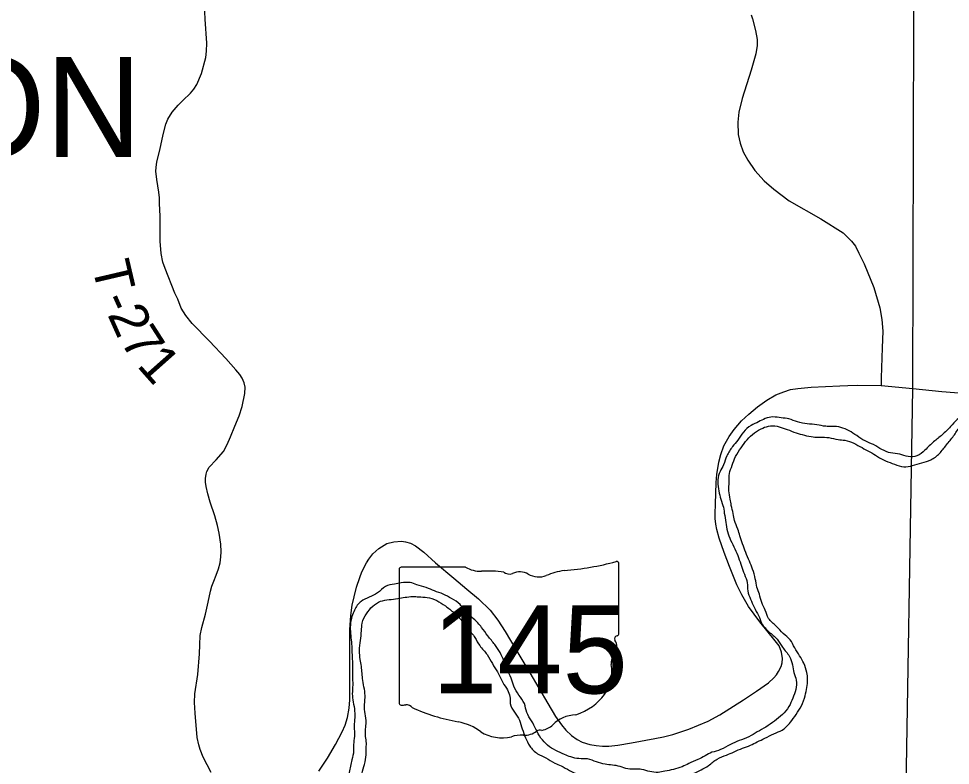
# Model space of a CAD drawing. Extents: x -10 to 158, y 8 to 33.
# Drawn here: x 129.139 to 130.537, y 29.272 to 30.392 of the extents above; entities that cross this region are included whole.
import ezdxf

# ---------------------------------------------------------------- set-up
doc = ezdxf.new("R2010")
doc.units = 0
for name, color, linetype in [('GM_X_Major_River', 7, 'Continuous'), ('GM_X_State_Location', 7, 'Continuous'), ('GM_X_State_Route', 7, 'Continuous'), ('GM_X_State_Shield', 7, 'Continuous'), ('GM_X_Township_Road', 7, 'Continuous'), ('GM_X_Township_Road_Text', 7, 'Continuous'), ('GM_X_Township_Text', 7, 'Continuous')]:
    doc.layers.add(name, color=color, linetype=linetype)

msp = doc.modelspace()

# ---------------------------------------------------------------- linework, layer by layer
at = {"layer": 'GM_X_Major_River'}
for points in [[(130.7894, 30.035), (130.7999, 30.0231), (130.8103, 30.0107), (130.817, 29.9979), (130.8191, 29.9843), (130.8178, 29.9721), (130.8143, 29.9595), (130.8073, 29.9468), (130.7973, 29.9338), (130.7853, 29.9225), (130.7723, 29.9098), (130.7592, 29.8982), (130.7495, 29.8896), (130.7379, 29.8792), (130.7263, 29.8676), (130.7144, 29.8575), (130.7012, 29.8493), (130.6881, 29.8407), (130.675, 29.8329), (130.6626, 29.8274), (130.6501, 29.8222), (130.6373, 29.8201), (130.6226, 29.8153), (130.6097, 29.8124), (130.598, 29.8103), (130.5855, 29.8082), (130.5727, 29.8049), (130.561, 29.7998), (130.5475, 29.7908), (130.5371, 29.78), (130.5248, 29.7676), (130.512, 29.7571), (130.499, 29.7448), (130.487, 29.7362), (130.4737, 29.7352), (130.4612, 29.7384), (130.4475, 29.7405), (130.4345, 29.7455), (130.4218, 29.7529), (130.4092, 29.7584), (130.3966, 29.7665), (130.3851, 29.7736), (130.3728, 29.7787), (130.3595, 29.7803), (130.35, 29.7805), (130.3367, 29.7826), (130.3223, 29.7842), (130.3078, 29.787), (130.2949, 29.7914), (130.2831, 29.7931), (130.2709, 29.7944), (130.2592, 29.7919), (130.2494, 29.7872), (130.2381, 29.7816), (130.2265, 29.7716), (130.218, 29.7596), (130.2102, 29.75), (130.2017, 29.7362), (130.1967, 29.7228), (130.1915, 29.7125), (130.1883, 29.7003), (130.189, 29.6866), (130.1918, 29.6741), (130.1958, 29.6617), (130.1979, 29.6503), (130.2004, 29.6363), (130.2026, 29.6227), (130.2074, 29.6094), (130.2137, 29.5966), (130.2192, 29.5834), (130.2236, 29.5706), (130.228, 29.5585), (130.2324, 29.5457), (130.233, 29.5335), (130.2374, 29.5211), (130.2425, 29.509), (130.2492, 29.4966), (130.2543, 29.4845), (130.2648, 29.4722), (130.2771, 29.461), (130.2853, 29.449), (130.2957, 29.4351), (130.3001, 29.4227), (130.3022, 29.4109), (130.3059, 29.3996), (130.305, 29.3855), (130.3006, 29.3725), (130.2948, 29.3599), (130.2851, 29.348), (130.2732, 29.3383), (130.2604, 29.3293), (130.2473, 29.3219), (130.2349, 29.3148), (130.2202, 29.3089), (130.207, 29.3029), (130.1923, 29.2955), (130.1791, 29.2914)], [(130.2125, 29.292), (130.2253, 29.2976), (130.237, 29.3019), (130.2472, 29.307), (130.2588, 29.3126), (130.2724, 29.3193), (130.2848, 29.3248), (130.2971, 29.3364), (130.3056, 29.3483), (130.3137, 29.361), (130.3192, 29.3763), (130.3216, 29.3885), (130.3229, 29.401), (130.3216, 29.4113), (130.3172, 29.4249), (130.3109, 29.4361), (130.3035, 29.4482), (130.2965, 29.4602), (130.2864, 29.4695), (130.2756, 29.4807), (130.2644, 29.4923), (130.2593, 29.5044), (130.2541, 29.5161), (130.2505, 29.5285), (130.2469, 29.5391), (130.2444, 29.5516), (130.2404, 29.5663), (130.2356, 29.578), (130.2301, 29.5912), (130.2253, 29.6041), (130.2213, 29.6161), (130.2181, 29.6263), (130.2133, 29.6392), (130.2112, 29.6494), (130.2084, 29.6615), (130.2067, 29.6713), (130.2049, 29.6835), (130.2051, 29.6971), (130.2056, 29.7097), (130.2096, 29.7219), (130.2147, 29.7349), (130.2232, 29.7483), (130.232, 29.7603), (130.2432, 29.7707), (130.2556, 29.7778), (130.2673, 29.781), (130.2803, 29.7797), (130.2921, 29.7757), (130.3058, 29.7707), (130.318, 29.7671), (130.3314, 29.7646), (130.3416, 29.7641), (130.3549, 29.7635), (130.3686, 29.7607), (130.3789, 29.7594), (130.3922, 29.7551), (130.4045, 29.7484), (130.4163, 29.7422), (130.4278, 29.7352), (130.4397, 29.7285), (130.4535, 29.7235), (130.4672, 29.7195), (130.4804, 29.7217), (130.4944, 29.7257), (130.5076, 29.7301), (130.5207, 29.7398), (130.5311, 29.7525), (130.5419, 29.766), (130.5515, 29.7791), (130.5654, 29.7877), (130.5904, 29.7912), (130.6058, 29.7964), (130.619, 29.8), (130.6326, 29.8044), (130.6428, 29.8088), (130.6567, 29.8124), (130.6669, 29.8157), (130.6801, 29.8212), (130.6929, 29.8279), (130.7053, 29.8357), (130.7192, 29.8443), (130.7315, 29.8536), (130.7401, 29.8633), (130.7531, 29.8749), (130.7655, 29.885), (130.7789, 29.8977), (130.7912, 29.9094), (130.8028, 29.9213), (130.8128, 29.934), (130.8202, 29.9475), (130.8268, 29.9605), (130.8303, 29.9723), (130.8309, 29.9852), (130.8284, 29.9981), (130.8228, 30.0109), (130.8158, 30.0226), (130.8057, 30.0346)], [(130.1791, 29.2914), (130.169, 29.2863), (130.1581, 29.2804), (130.1445, 29.2745), (130.1344, 29.2698), (130.1216, 29.2658), (130.1087, 29.2629), (130.0985, 29.2612), (130.0863, 29.2625), (130.0738, 29.2657), (130.0643, 29.2663), (130.0533, 29.2665), (130.0414, 29.2701), (130.03, 29.2721), (130.019, 29.2735), (130.006, 29.277), (129.9927, 29.2814), (129.9798, 29.2819), (129.9676, 29.2844), (129.9581, 29.288), (129.9328, 29.302), (129.9227, 29.3128), (129.9153, 29.326), (129.9086, 29.3384), (129.9016, 29.3512), (129.8979, 29.3644), (129.8897, 29.3772), (129.8819, 29.3907), (129.8779, 29.4028), (129.8724, 29.4149), (129.8672, 29.4281), (129.8613, 29.4409), (129.8535, 29.4529), (129.8431, 29.466), (129.8337, 29.4788), (129.8217, 29.4915), (129.8117, 29.5004), (129.8013, 29.5131), (129.7886, 29.522), (129.776, 29.5287), (129.763, 29.5334), (129.7507, 29.5385), (129.7366, 29.5428), (129.7267, 29.546), (129.7131, 29.5454), (129.7029, 29.5437), (129.6893, 29.5401), (129.6777, 29.5304), (129.6649, 29.5241), (129.6529, 29.5178), (129.6428, 29.5047), (129.6392, 29.4951), (129.6368, 29.4822), (129.637, 29.4697), (129.6384, 29.4568), (129.639, 29.4442), (129.6396, 29.4313), (129.6402, 29.4188), (129.64, 29.4067), (129.6403, 29.3922), (129.6397, 29.3793), (129.6411, 29.3668), (129.6432, 29.3532), (129.6431, 29.3402), (129.6425, 29.3281), (129.6431, 29.3186), (129.6418, 29.306), (129.6416, 29.2935), (129.6392, 29.2802), (129.635, 29.2611), (129.6325, 29.2478), (129.6263, 29.2336), (129.622, 29.2229), (129.6142, 29.2099), (129.6076, 29.1995), (129.6021, 29.1891), (129.5943, 29.1795), (129.5846, 29.1672), (129.5769, 29.1549), (129.5702, 29.1445), (129.5587, 29.131), (129.5487, 29.1172), (129.5349, 29.104), (129.5233, 29.0924), (129.5125, 29.0824), (129.5036, 29.0697), (129.4947, 29.0597), (129.4816, 29.0473), (129.4701, 29.0361), (129.4578, 29.0233)], [(129.4527, 28.9989), (129.587, 29.1368), (129.5959, 29.1503), (129.604, 29.163), (129.6118, 29.1768), (129.6206, 29.1902), (129.6277, 29.201), (129.6358, 29.214), (129.6468, 29.2355), (129.653, 29.25), (129.6543, 29.2599), (129.6579, 29.2733), (129.6603, 29.2878), (129.6605, 29.298), (129.6607, 29.3075), (129.6594, 29.3174), (129.6599, 29.3291), (129.6605, 29.339), (129.6584, 29.3527), (129.6582, 29.3637), (129.6588, 29.3732), (129.6578, 29.3861), (129.6553, 29.3993), (129.6544, 29.4099), (129.6534, 29.4202), (129.6517, 29.4308), (129.6504, 29.4437), (129.652, 29.4593), (129.6533, 29.4734), (129.6546, 29.4852), (129.6608, 29.4993), (129.6704, 29.5105), (129.6821, 29.5179), (129.6949, 29.5204), (129.7078, 29.5222), (129.7188, 29.5239), (129.7301, 29.5252), (129.7396, 29.5246), (129.7518, 29.5237), (129.7663, 29.519), (129.7793, 29.5109), (129.7924, 29.5005), (129.8028, 29.49), (129.8133, 29.4769), (129.8237, 29.4634), (129.8308, 29.4514), (129.842, 29.4379), (129.8498, 29.4244), (129.8576, 29.412), (129.8655, 29.3961), (129.8725, 29.3849), (129.8761, 29.3751), (129.8767, 29.3644), (129.883, 29.3516), (129.8904, 29.3396), (129.8948, 29.3264), (129.8996, 29.3132), (129.9059, 29.3008), (129.9178, 29.2892), (129.9301, 29.2829), (129.9435, 29.2752), (129.953, 29.2712), (129.9783, 29.2587), (129.9912, 29.2578), (130.0015, 29.2565), (130.0155, 29.2544), (130.0273, 29.2535), (130.0394, 29.2548), (130.0512, 29.2543), (130.0608, 29.2484), (130.0738, 29.244), (130.0863, 29.2416), (130.0988, 29.2445), (130.1117, 29.2428), (130.1249, 29.2499), (130.1373, 29.2543), (130.1509, 29.2594), (130.1742, 29.2716), (130.1873, 29.2813), (130.2012, 29.2873), (130.2125, 29.292)]]:
    msp.add_spline(points, degree=3, dxfattribs=at)
at = {"layer": 'GM_X_State_Route'}
for points in [[(130.2382, 30.3975), (130.2403, 30.3918), (130.2449, 30.3742), (130.247, 30.3609), (130.247, 30.3515), (130.2454, 30.3393), (130.2384, 30.3149), (130.2246, 30.272), (130.2196, 30.2517), (130.218, 30.2369), (130.2187, 30.2181), (130.2215, 30.205), (130.2264, 30.1923), (130.233, 30.1795), (130.2435, 30.164), (130.2578, 30.1488), (130.2724, 30.1363), (130.2951, 30.1188), (130.3427, 30.0916), (130.376, 30.0707), (130.3889, 30.0583), (130.3947, 30.0505), (130.3996, 30.0403), (130.4078, 30.024), (130.4222, 29.9885), (130.4315, 29.958), (130.4343, 29.9409), (130.4357, 29.9231), (130.435, 29.8982), (130.4334, 29.853), (130.4332, 29.8418)], [(130.4332, 29.8418), (130.4808, 29.8373), (130.5245, 29.8327), (130.5435, 29.831), (130.5566, 29.8304), (130.5703, 29.8307), (130.5807, 29.8322), (130.5876, 29.8338), (130.5954, 29.8364), (130.6067, 29.842), (130.6157, 29.8475), (130.6257, 29.855), (130.6393, 29.866), (130.6483, 29.8738)], [(129.5895, 29.2632), (129.6023, 29.2825), (129.6145, 29.3031), (129.6247, 29.3223), (129.6288, 29.3323), (129.6324, 29.3434), (129.635, 29.3577), (129.6361, 29.3703), (129.6359, 29.3835), (129.6362, 29.4013), (129.6359, 29.4459), (129.6359, 29.4602), (129.6362, 29.4756), (129.6377, 29.4966), (129.6397, 29.5119), (129.6424, 29.5245), (129.6462, 29.5392), (129.6509, 29.5534), (129.6542, 29.5619), (129.6608, 29.5754), (129.6644, 29.5813), (129.6704, 29.5893), (129.6795, 29.5972), (129.6917, 29.6044), (129.7018, 29.6072), (129.7133, 29.6081), (129.7197, 29.6073), (129.7271, 29.6051), (129.7344, 29.601), (129.747, 29.5914), (129.7647, 29.5756), (129.7922, 29.5524), (129.8117, 29.5363), (129.8292, 29.5214), (129.8463, 29.5046), (129.8582, 29.4897), (129.8689, 29.4726), (129.885, 29.4457), (129.9061, 29.4106), (129.9332, 29.3646), (129.9446, 29.3453), (129.9535, 29.3326), (129.96, 29.3244), (129.9685, 29.3166), (129.977, 29.3108), (129.9848, 29.3068), (129.9962, 29.3029), (130.0057, 29.3014), (130.015, 29.3007), (130.0248, 29.3008), (130.0381, 29.3023), (130.0587, 29.3055), (130.0937, 29.3121), (130.1064, 29.3145), (130.1206, 29.318), (130.1445, 29.3262), (130.1735, 29.3383), (130.1914, 29.3477), (130.2265, 29.37), (130.246, 29.3831), (130.2641, 29.3958), (130.2721, 29.403), (130.2763, 29.4076), (130.2794, 29.4125), (130.2833, 29.4201), (130.2846, 29.4257), (130.2852, 29.4319), (130.2839, 29.4417), (130.28, 29.451), (130.2744, 29.4588), (130.2511, 29.487), (130.2341, 29.5102), (130.2243, 29.5274), (130.2165, 29.5428), (130.2055, 29.5699), (130.1976, 29.591), (130.1904, 29.6128), (130.1868, 29.6257), (130.1854, 29.6336), (130.1844, 29.6423), (130.1844, 29.6494), (130.1846, 29.6635), (130.1859, 29.696), (130.1869, 29.7083), (130.1897, 29.7267), (130.1926, 29.7382), (130.197, 29.7512), (130.2051, 29.7651), (130.2127, 29.7755), (130.2239, 29.7884), (130.2346, 29.7986), (130.2476, 29.8097), (130.2616, 29.8196), (130.2752, 29.8275), (130.2872, 29.8323), (130.2971, 29.8355), (130.3082, 29.8371), (130.3281, 29.8391), (130.371, 29.8413), (130.383, 29.8418)], [(130.383, 29.8418), (130.3979, 29.8424), (130.4332, 29.8418)]]:
    msp.add_lwpolyline(points, dxfattribs=at)
at = {"layer": 'GM_X_State_Shield'}
for p, q in [((130.0396, 29.4695), (130.0396, 29.5742)), ((129.71, 29.5658), (129.71, 29.3657)), ((129.8097, 29.5693), (129.7132, 29.5693)), ((130.0395, 29.4696), (130.0396, 29.4695))]:
    msp.add_line(p, q, dxfattribs=at)
for centre, major_axis, start_param, end_param in [((129.9222, 29.8421), (0.3495, 0), 4.814394, 5.042369), ((130.0359, 29.5747), (0.00367, 0), 6.141152, 7.989035), ((129.7138, 29.5662), (0.00382, 0), 1.712693, 3.28349), ((129.8327, 29.5925), (0.037, 0), 4.042523, 4.731795), ((129.845, 29.4569), (0.133, 0), 1.404758, 1.657858), ((129.8752, 29.5673), (0.0107, 0), 3.836095, 5.185415), ((129.8909, 29.5442), (0.0222, 0), 0.950623, 2.079405), ((129.9195, 29.5759), (0.0267, 0), 4.081561, 5.145723), ((129.9667, 29.5081), (0.0703, 0), 1.699011, 2.107814), ((130.0387, 29.4619), (0.00568, 0), 1.883978, 3.671073), ((130.0026, 29.4486), (0.0341, 0), 5.934695, 6.695948), ((130.0356, 29.4691), (0.00393, 0), 5.05454, 6.418171), ((130.0527, 29.4257), (0.0248, 0), 2.387724, 3.262537), ((129.9417, 29.4124), (0.0874, 0), 5.101752, 6.440018), ((129.7138, 29.3653), (0.00385, 0), 3.00124, 4.508301), ((129.7144, 29.3857), (0.0294, 0), 4.665946, 4.897461), ((129.7204, 29.3542), (0.0106, 0), 0.519207, 1.627899), ((129.8542, 29.534), (0.2524, 0), 4.195997, 4.488961), ((129.9786, 29.3095), (0.0479, 0), 1.647645, 2.488434), ((129.779, 29.2758), (0.079, 0), 0.823519, 1.323587), ((129.9179, 29.3463), (0.0282, 0), 4.937069, 5.64225), ((129.8644, 29.3532), (0.0501, 0), 4.026481, 4.996735), ((129.897, 29.3382), (0.0267, 0), 4.691044, 5.507374), ((129.9211, 29.3188), (0.00752, 0), 1.147584, 2.315152), ((129.8933, 29.284), (0.0412, 0), 1.495662, 1.94098)]:
    msp.add_ellipse(centre, major_axis=major_axis, ratio=0.8, start_param=start_param, end_param=end_param, dxfattribs=at)
at = {"layer": 'GM_X_Township_Road'}
msp.add_lwpolyline([(129.4281, 29.2611), (129.4217, 29.2724), (129.4159, 29.2842), (129.4115, 29.2957), (129.4093, 29.3025), (129.4071, 29.3136), (129.4039, 29.3501), (129.403, 29.3663), (129.4034, 29.3789), (129.4079, 29.4082), (129.4106, 29.4391), (129.4109, 29.4528), (129.4115, 29.4667), (129.4141, 29.4788), (129.4195, 29.4985), (129.4235, 29.5167), (129.4269, 29.5332), (129.4289, 29.5404), (129.4318, 29.5481), (129.4355, 29.5573), (129.4389, 29.5666), (129.4415, 29.5757), (129.4426, 29.5848), (129.443, 29.592), (129.4423, 29.6036), (129.4398, 29.6203), (129.4372, 29.6315), (129.4332, 29.6459), (129.4262, 29.6665), (129.423, 29.679), (129.4205, 29.69), (129.4196, 29.6966), (129.4194, 29.7019), (129.4202, 29.7085), (129.4216, 29.7128), (129.425, 29.7189), (129.4352, 29.7299), (129.4465, 29.7428), (129.4519, 29.753), (129.4568, 29.7645), (129.4632, 29.7804), (129.4697, 29.7962), (129.4742, 29.81), (129.4786, 29.8298), (129.4788, 29.8392), (129.4772, 29.8457), (129.4745, 29.8525), (129.471, 29.8584), (129.465, 29.8653), (129.45, 29.8822), (129.4254, 29.908), (129.3994, 29.9348), (129.3898, 29.9466), (129.3829, 29.9577), (129.3777, 29.9713), (129.3735, 29.9803), (129.3587, 30.0172), (129.3555, 30.0266), (129.3528, 30.0395), (129.3515, 30.0584), (129.3514, 30.0776), (129.3514, 30.0955), (129.3506, 30.1146), (129.3503, 30.1232), (129.3493, 30.1315), (129.3462, 30.1509), (129.345, 30.1634), (129.3455, 30.1689), (129.3465, 30.1771), (129.3505, 30.1929), (129.3525, 30.2018), (129.3557, 30.2182), (129.3598, 30.2335), (129.3631, 30.2412), (129.3694, 30.2515), (129.3786, 30.2624), (129.3856, 30.2692), (129.3971, 30.2801), (129.4018, 30.2861), (129.4066, 30.2934), (129.4135, 30.3095), (129.42, 30.3337), (129.4211, 30.343), (129.4216, 30.355), (129.4188, 30.391), (129.418, 30.4131)], dxfattribs=at)
at = {"layer": 'GM_X_Township_Text'}
msp.add_lwpolyline([(130.4564, 28.3588), (130.4692, 29.1401), (130.4693, 29.1486), (130.4806, 29.8369), (130.4806, 29.8379), (130.4865, 31.8623), (126.1038, 31.8623), (126.1038, 30.3865)], dxfattribs=at)

# ---------------------------------------------------------------- texts
at = {"layer": 'GM_X_State_Location'}
for s in ['s', 'r']:
    msp.add_text(s, height=0.000189, dxfattribs=at).set_placement((129.8711, 29.4525))
msp.add_text('145', height=0.000189, rotation=0, dxfattribs=at).set_placement((129.8042, 29.4387))
at = {"layer": 'GM_X_State_Shield'}
msp.add_text('145', height=0.13184, dxfattribs=at).set_placement((129.7591, 29.3798))
at = {"layer": 'GM_X_Township_Road_Text'}
for s, rotation, p in [('T', 283.1745, (129.2486, 30.0223)), ('-', 294.2147, (129.2621, 29.9696)), ('2', 294.1976, (129.2717, 29.9483)), ('7', 302.6961, (129.2904, 29.9083)), ('1', 311.5795, (129.3151, 29.8712))]:
    msp.add_text(s, height=0.0568, rotation=rotation, dxfattribs=at).set_placement(p)
at = {"layer": 'GM_X_Township_Text'}
msp.add_text('JEFFERSON', height=0.15, rotation=0, dxfattribs=at).set_placement((128.1317, 30.1844))

doc.saveas('drawing.dxf')
